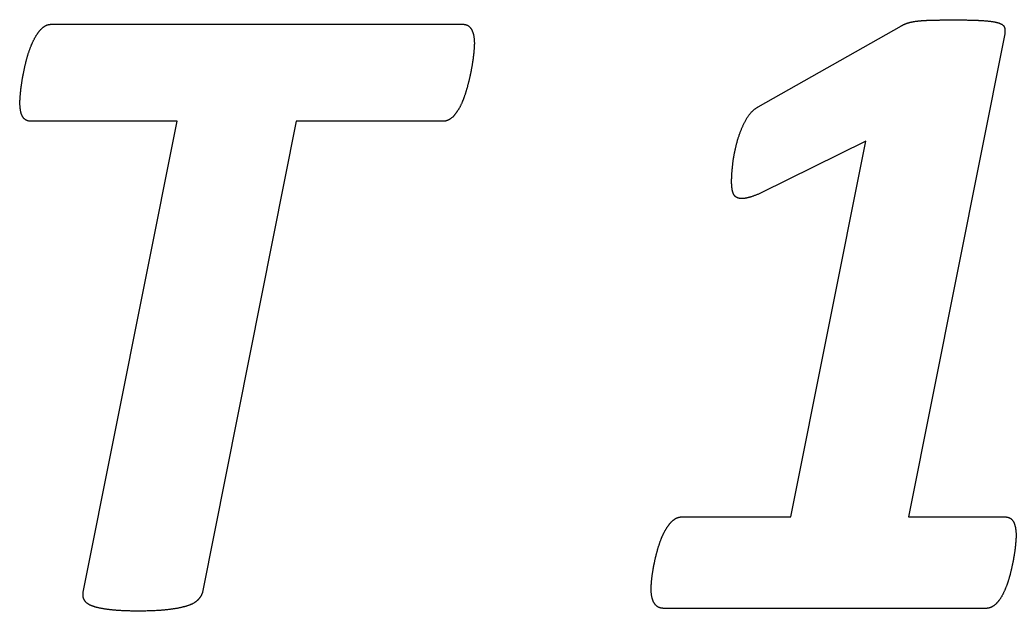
# Model space of a CAD drawing. Extents: x 0 to 40.8, y 0 to 22.
# Drawn here: x 8.528 to 8.7656, y 10.2469 to 10.388 of the extents above; entities that cross this region are included whole.
import ezdxf

# ---------------------------------------------------------------- set-up
doc = ezdxf.new("R2010")
doc.units = 0
doc.layers.add('SH_Data', color=7, linetype='Continuous')

msp = doc.modelspace()

# ---------------------------------------------------------------- linework, layer by layer
at = {"layer": 'SH_Data'}
for p, q in [((8.53547, 10.38695), (8.6337, 10.38695)), ((8.70409, 10.36725), (8.73821, 10.3866)), ((8.63639, 10.38243), (8.63639, 10.38243)), ((8.76557, 10.26491), (8.76557, 10.26491)), ((8.75847, 10.2476), (8.6815, 10.2476))]:
    msp.add_line(p, q, dxfattribs=at)
for points in [[(8.76289, 10.38466), (8.73993, 10.26942), (8.76288, 10.26942)], [(8.54315, 10.25147), (8.56549, 10.36381), (8.53083, 10.36381)], [(8.62895, 10.36381), (8.59393, 10.36381), (8.57158, 10.25147)], [(8.68598, 10.26942), (8.71183, 10.26942), (8.72971, 10.35908), (8.70479, 10.34672)]]:
    msp.add_lwpolyline(points, dxfattribs=at)
for points in [[(8.73984, 10.3873), (8.7407, 10.38757), (8.74205, 10.38773)], [(8.74205, 10.38773), (8.74341, 10.38789), (8.74557, 10.38794)], [(8.74557, 10.38794), (8.74774, 10.388), (8.75109, 10.388)], [(8.75109, 10.388), (8.75517, 10.388), (8.75763, 10.38784)], [(8.75763, 10.38784), (8.7601, 10.38768), (8.76133, 10.3873)], [(8.53116, 10.38286), (8.53202, 10.38469), (8.5331, 10.38582)], [(8.5331, 10.38582), (8.53417, 10.38695), (8.53547, 10.38695)], [(8.6337, 10.38695), (8.63499, 10.38695), (8.63569, 10.38576)], [(8.63569, 10.38576), (8.63639, 10.38458), (8.63639, 10.38243)], [(8.73821, 10.3866), (8.73897, 10.38703), (8.73984, 10.3873)], [(8.76133, 10.3873), (8.76257, 10.38692), (8.76278, 10.38627)], [(8.76278, 10.38627), (8.763, 10.38563), (8.76289, 10.38466)], [(8.5297, 10.37882), (8.53029, 10.38103), (8.53116, 10.38286)], [(8.63639, 10.38243), (8.63639, 10.38167), (8.63623, 10.38001)], [(8.52873, 10.37452), (8.52911, 10.37661), (8.5297, 10.37882)], [(8.63623, 10.38001), (8.63607, 10.37834), (8.63569, 10.37629)], [(8.63569, 10.37629), (8.63531, 10.37425), (8.63472, 10.37204)], [(8.52819, 10.37075), (8.52835, 10.37242), (8.52873, 10.37452)], [(8.63472, 10.37204), (8.63413, 10.36984), (8.63332, 10.36801)], [(8.52803, 10.36822), (8.52803, 10.36908), (8.52819, 10.37075)], [(8.52862, 10.36499), (8.52803, 10.36618), (8.52803, 10.36822)], [(8.63332, 10.36801), (8.63251, 10.36618), (8.63138, 10.36499)], [(8.70102, 10.36392), (8.70226, 10.36628), (8.70409, 10.36725)], [(8.53083, 10.36381), (8.52922, 10.36381), (8.52862, 10.36499)], [(8.63138, 10.36499), (8.63025, 10.36381), (8.62895, 10.36381)], [(8.69903, 10.35881), (8.69978, 10.36155), (8.70102, 10.36392)], [(8.69801, 10.35355), (8.69828, 10.35607), (8.69903, 10.35881)], [(8.69774, 10.34952), (8.69774, 10.35102), (8.69801, 10.35355)], [(8.69801, 10.34694), (8.69774, 10.3479), (8.69774, 10.34952)], [(8.69904, 10.34559), (8.69828, 10.34597), (8.69801, 10.34694)], [(8.70121, 10.34548), (8.6998, 10.34521), (8.69904, 10.34559)], [(8.70479, 10.34672), (8.70262, 10.34575), (8.70121, 10.34548)], [(8.6835, 10.26835), (8.68458, 10.26942), (8.68598, 10.26942)], [(8.76288, 10.26942), (8.76428, 10.26942), (8.76492, 10.2683)], [(8.68162, 10.26566), (8.68242, 10.26727), (8.6835, 10.26835)], [(8.76492, 10.2683), (8.76557, 10.26717), (8.76557, 10.26491)], [(8.68022, 10.26201), (8.68081, 10.26405), (8.68162, 10.26566)], [(8.76557, 10.26491), (8.76557, 10.26416), (8.76541, 10.26255)], [(8.67925, 10.25808), (8.67962, 10.25997), (8.68022, 10.26201)], [(8.76541, 10.26255), (8.76525, 10.26093), (8.76487, 10.25894)], [(8.67871, 10.25464), (8.67887, 10.2562), (8.67925, 10.25808)], [(8.76487, 10.25894), (8.76449, 10.25696), (8.76396, 10.25502)], [(8.67855, 10.25233), (8.67855, 10.25309), (8.67871, 10.25464)], [(8.76396, 10.25502), (8.76342, 10.25309), (8.76261, 10.25137)], [(8.67931, 10.24879), (8.67855, 10.24997), (8.67855, 10.25233)], [(8.54342, 10.24953), (8.54293, 10.25039), (8.54315, 10.25147)], [(8.57158, 10.25147), (8.57126, 10.25039), (8.5704, 10.24953)], [(8.76261, 10.25137), (8.7618, 10.24965), (8.76073, 10.24862)], [(8.54535, 10.24813), (8.5439, 10.24867), (8.54342, 10.24953)], [(8.54949, 10.24727), (8.5468, 10.24759), (8.54535, 10.24813)], [(8.56775, 10.24813), (8.56597, 10.24759), (8.56322, 10.24727)], [(8.5704, 10.24953), (8.56953, 10.24867), (8.56775, 10.24813)], [(8.6815, 10.2476), (8.68008, 10.2476), (8.67931, 10.24879)], [(8.76073, 10.24862), (8.75965, 10.2476), (8.75847, 10.2476)], [(8.55626, 10.24695), (8.55218, 10.24695), (8.54949, 10.24727)], [(8.56322, 10.24727), (8.56047, 10.24695), (8.55626, 10.24695)]]:
    msp.add_open_spline(points, degree=2, dxfattribs=at)

doc.saveas('drawing.dxf')
